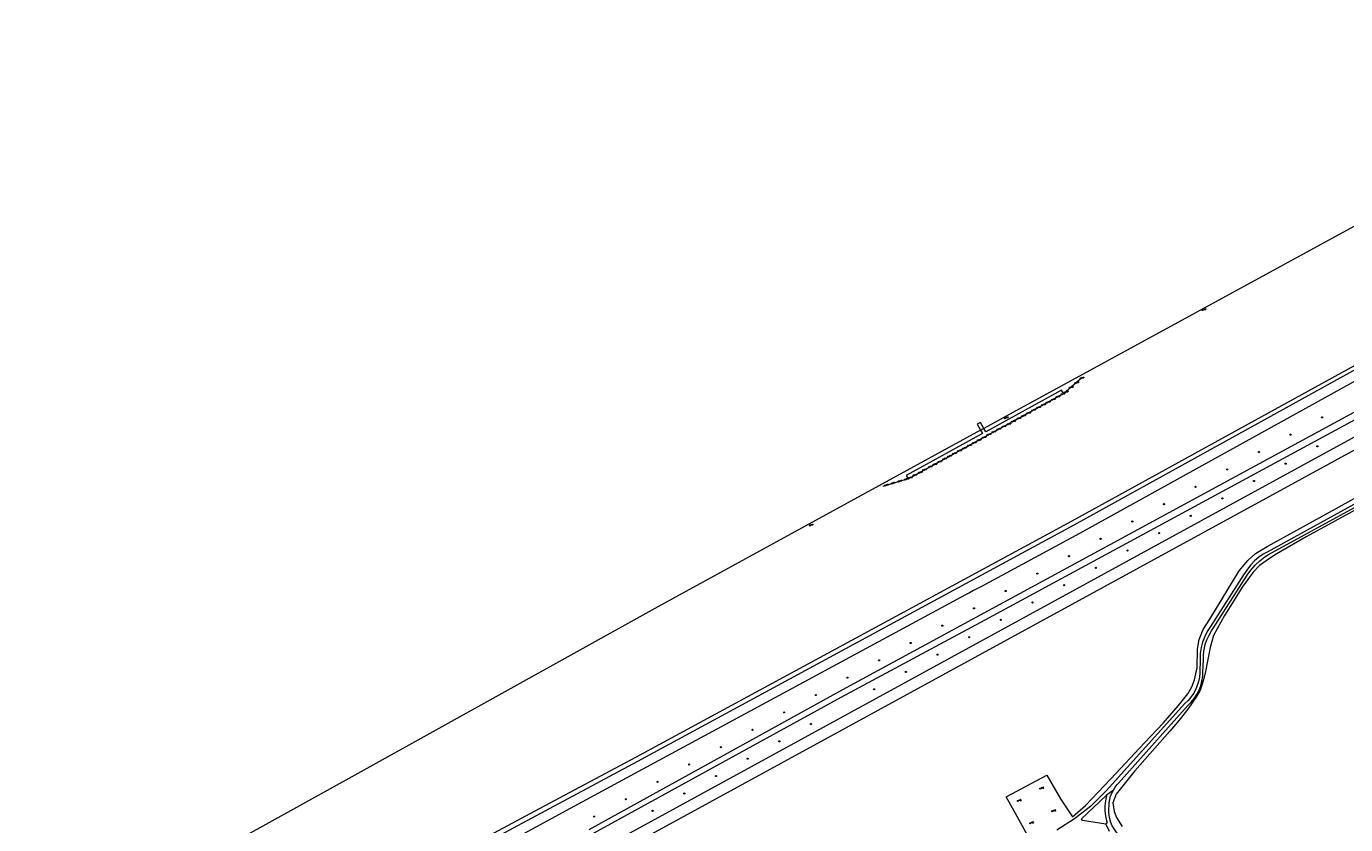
# Model space of a CAD drawing. Header units: metres. Extents: x 138165 to 154469, y 480134 to 494189.
# Tile 919 of 1056: x 147767 to 148352, y 488477 to 488831. Entities that reach past the tile are written whole.
import ezdxf

# ---------------------------------------------------------------- set-up
doc = ezdxf.new("R2010")
doc.units = ezdxf.units.M
doc.header["$LTSCALE"] = 0.001
doc.header["$MEASUREMENT"] = 0
for name, color, linetype, lineweight in [('TOP-L-topo objecten punt', 7, 'Continuous', 0), ('TOP-L-topo objecten vlak', 7, 'Continuous', 0), ('TOP-L-water remmingwerk', 7, 'Continuous', 0)]:
    doc.layers.add(name, color=color, linetype=linetype, lineweight=lineweight)
doc.styles.add('Style-STANDARD', font='STANDARD.shx')

# ---------------------------------------------------------------- blocks, each defined once
blk = doc.blocks.new('12')
at = {"layer": 'TOP-L-topo objecten punt', "color": 7, "linetype": 'Continuous', "lineweight": 0}
blk.add_circle((0, 0), 0.025, dxfattribs=at)
at = {"layer": 'TOP-L-topo objecten punt', "color": 7, "linetype": 'Continuous', "lineweight": 0, "style": 'Style-STANDARD'}
blk.add_text('MP', height=0.06, dxfattribs=at).set_placement((0.0483, 0))
blk = doc.blocks.new('162')
at = {"layer": 'TOP-L-topo objecten punt', "color": 7, "linetype": 'Continuous', "lineweight": 0}
blk.add_circle((0, 0), 0.025, dxfattribs=at)
at = {"layer": 'TOP-L-topo objecten punt', "color": 7, "linetype": 'Continuous', "lineweight": 0, "style": 'Style-STANDARD'}
blk.add_text('HS', height=0.06, dxfattribs=at).set_placement((0.0483, 0))
blk = doc.blocks.new('24')
at = {"layer": 'TOP-L-topo objecten punt', "color": 7, "linetype": 'Continuous', "lineweight": 0}
for radius in [0.025, 0.0182, 0.0115, 0.005]:
    blk.add_circle((0, 0), radius, dxfattribs=at)
blk = doc.blocks.new('17')
at = {"layer": 'TOP-L-topo objecten punt', "color": 7, "linetype": 'Continuous', "lineweight": 0}
blk.add_circle((0, 0), 0.025, dxfattribs=at)
at = {"layer": 'TOP-L-topo objecten punt', "color": 7, "linetype": 'Continuous', "lineweight": 0, "style": 'Style-STANDARD'}
blk.add_text('HP', height=0.06, dxfattribs=at).set_placement((0.0483, 0))

msp = doc.modelspace()

# ---------------------------------------------------------------- linework, layer by layer
at = {"layer": 'TOP-L-topo objecten vlak', "flags": 128}
for points in [[(147808.84, 488384.84), (147884.15, 488425.18), (147994.81, 488484.46), (148037.47, 488507.31), (148230.72, 488612.04), (148550.81, 488788.01), (148567.7, 488797.34), (148571.9, 488799.63), (148575.8, 488801.75), (148631.29, 488831.04)], [(147808.84, 488384.84), (147809.91, 488382.93), (147878.14, 488419.53), (147879.9, 488420.48), (147999.16, 488484.46), (148038.42, 488505.52), (148231.67, 488610.24), (148568.74, 488796.47), (148568.84, 488796.53), (148572.07, 488798.32), (148631.87, 488830.02)], [(148415.04, 488776.8), (148415.21, 488776.5), (148415.85, 488775.23), (148349.02, 488738.83), (148203.21, 488659.24), (148191.71, 488652.94), (148190.19, 488652.11), (148047.21, 488573.87), (147914.26, 488500), (147785.06, 488428.33), (147786.26, 488426.17), (147782.68, 488424.26), (147781.86, 488423.78), (147781.07, 488423.35), (147776.74, 488420.98), (147775.85, 488420.5), (147769.04, 488416.78), (147768.32, 488416.38), (147767.44, 488415.9)], [(148423.38, 488711.04), (148234.03, 488606.35), (148190.61, 488582.93), (148188.84, 488581.98), (148187.08, 488581.03), (148185.32, 488580.08), (148183.56, 488579.13), (148040.24, 488501.82), (148008.32, 488484.46), (148000, 488479.93), (147889.37, 488419.76), (147887.61, 488418.8), (147885.86, 488417.84), (147884.1, 488416.89), (147882.34, 488415.93), (147880.58, 488414.98), (147878.83, 488414.02), (147860.9, 488404.27), (147834.17, 488389.73), (147823.2, 488384.08), (147812.83, 488380.61), (147807.82, 488378.58)], [(148379.86, 488673.08), (148128.96, 488537.07), (148016.68, 488475.01)], [(147833.42, 488384.29), (147844.7, 488387.61), (147871.25, 488394.68), (147876.47, 488396.25), (147877.93, 488396.96), (148018.99, 488473.79), (148128.4, 488533.85), (148192.29, 488568.13), (148381.26, 488670.48)], [(148389.98, 488662.04), (148387.7, 488666.53), (148000, 488454.5), (147881.64, 488389.78), (147883.96, 488385.53)], [(148158.12, 488630.57), (148226.93, 488668.32), (148226.1, 488669.84), (148192.54, 488651.42), (148191.71, 488652.94), (148190.98, 488654.26), (148190.23, 488655.59), (148189.26, 488655.04), (148188.73, 488654.75), (148189.46, 488653.43), (148190.19, 488652.11), (148191.02, 488650.59), (148157.3, 488632.08), (148158.12, 488630.57)], [(147883.96, 488385.53), (148000, 488448.94), (148389.98, 488662.04)], [(148211.07, 488472.38), (148206.42, 488481.04), (148201.6, 488489.75), (148219.61, 488499.31), (148225.58, 488488.77), (148230.9, 488480.88), (148236.66, 488485.85), (148247.98, 488497.6), (148262.82, 488513.63), (148271.05, 488522.29), (148277.97, 488530.1), (148282.05, 488535.37), (148283.8, 488538.4), (148285.06, 488541.56), (148286.13, 488546.81), (148286.32, 488555.14), (148287.11, 488559.42), (148288.8, 488563.78), (148291.72, 488568.42), (148304.84, 488589.79), (148308.62, 488594.36), (148311.98, 488597.45), (148317.22, 488600.62), (148347.82, 488617.42), (148378.61, 488634.6)], [(148379.17, 488632.23), (148317.15, 488598.14), (148315.42, 488597.19), (148313.42, 488595.84), (148311.57, 488594.28), (148309.89, 488592.53), (148308.4, 488590.62), (148307.16, 488588.62), (148307.06, 488588.47), (148292.01, 488565.09), (148290.66, 488562.97), (148289.51, 488560.67), (148288.6, 488558.27), (148287.95, 488555.78), (148287.57, 488553.24), (148287.44, 488550.64), (148287.31, 488544.67), (148287.15, 488542.73), (148286.78, 488540.82), (148286.22, 488538.95), (148285.46, 488537.16), (148284.52, 488535.45), (148283.4, 488533.85), (148282.13, 488532.38), (148280.71, 488531.05), (148245.88, 488492.38), (148245.56, 488492.03), (148238.99, 488485.59), (148231.8, 488479.87), (148224.05, 488474.94)], [(148249.03, 488492.71), (148249.85, 488493.97), (148250.79, 488495.12), (148251.32, 488495.69), (148282.09, 488530.16), (148283.57, 488531.64), (148284.89, 488533.27), (148286.04, 488535.04), (148286.99, 488536.91), (148287.75, 488538.88), (148288.29, 488540.91), (148288.62, 488542.99), (148288.72, 488544.73), (148288.93, 488550.52), (148288.96, 488552.72), (148289.24, 488554.96), (148289.74, 488557.15), (148290.47, 488559.28), (148291.42, 488561.33), (148292.57, 488563.26), (148293.14, 488564.06), (148308.31, 488587.83), (148309.94, 488590.17), (148311.8, 488592.33), (148313.88, 488594.28), (148316.15, 488596.01), (148317.8, 488597.05), (148379.89, 488630.97)], [(148359.81, 488618.78), (148334.45, 488604.82), (148320.39, 488596.81), (148317.12, 488594.54), (148313.82, 488592.17), (148311.03, 488589.17), (148306.08, 488582.59), (148302.56, 488576.89), (148298.27, 488570.06), (148293.44, 488561.17), (148291.9, 488555.79), (148290.7, 488549.76), (148289.84, 488545.21), (148289.19, 488542.09), (148288.42, 488539.59), (148287.45, 488536.9), (148285.86, 488534.1), (148282.07, 488528.47), (148278.12, 488523.68), (148274.11, 488518.85), (148258.5, 488501.15), (148250.24, 488490.83), (148248.81, 488487.04), (148249.42, 488483.16), (148250.49, 488480.53), (148253.01, 488476.54)], [(148245.67, 488477.51), (148235.32, 488479.15), (148234.87, 488479.9), (148245.82, 488490.22)], [(148245.82, 488490.22), (148246.03, 488490.07), (148245.55, 488487.89), (148245.31, 488485.66), (148245.3, 488483.43), (148245.53, 488481.2), (148245.99, 488479.01), (148246.23, 488478.15), (148245.67, 488477.51)], [(148249.03, 488492.71), (148245.82, 488490.22)], [(148468.39, 488279.42), (148351.51, 488377.5), (148328.59, 488397.93), (148305.53, 488419.11), (148283.88, 488440.76), (148252.5, 488471.81), (148251.32, 488472.91), (148250.26, 488474.13), (148249.33, 488475.45), (148248.55, 488476.86), (148247.92, 488478.35), (148247.45, 488479.9), (148247.14, 488481.48), (148247, 488483.09), (148247.03, 488484.71), (148247.11, 488485.58), (148247.19, 488487.08), (148247.43, 488488.55), (148247.82, 488489.99), (148248.35, 488491.38), (148249.03, 488492.71)], [(148245.67, 488477.51), (148247.19, 488474.42)]]:
    msp.add_lwpolyline(points, dxfattribs=at)
at = {"layer": 'TOP-L-water remmingwerk', "flags": 128}
for points in [[(148226.93, 488668.32), (148235.28, 488675.67)], [(148158.12, 488630.57), (148146.86, 488627.24)]]:
    msp.add_lwpolyline(points, dxfattribs=at)

# ---------------------------------------------------------------- block references
at = {"layer": 'TOP-L-topo objecten punt', "xscale": 10, "yscale": 10, "zscale": 10}
for name, p in [('17', (148288.57, 488705.37)), ('12', (148229.78, 488670.95)), ('12', (148232.2, 488673)), ('12', (148234.5, 488675.05)), ('12', (148221.8, 488665.55)), ('12', (148223.88, 488666.78)), ('12', (148226.1, 488668)), ('12', (148227.5, 488668.9)), ('12', (148210.86, 488659.57)), ('12', (148213.08, 488660.82)), ('12', (148215.26, 488662.02)), ('12', (148217.46, 488663.22)), ('12', (148219.53, 488664.33)), ('12', (148199.89, 488653.6)), ('17', (148201.01, 488657.44)), ('12', (148202.11, 488654.7)), ('12', (148204.24, 488655.9)), ('12', (148206.56, 488657.2)), ('12', (148208.71, 488658.37)), ('24', (148341.57, 488657.82)), ('12', (148189.04, 488647.62)), ('12', (148191.17, 488648.8)), ('12', (148193.37, 488650.07)), ('12', (148195.59, 488651.25)), ('12', (148197.67, 488652.37)), ('24', (148327.55, 488650.13)), ('12', (148178.1, 488641.65)), ('12', (148180.32, 488642.87)), ('12', (148182.45, 488643.97)), ('12', (148184.67, 488645.17)), ('12', (148186.87, 488646.4)), ('24', (148313.52, 488642.44)), ('24', (148339.4, 488644.97)), ('12', (148167.3, 488635.72)), ('12', (148169.35, 488636.85)), ('12', (148171.53, 488638.02)), ('12', (148173.68, 488639.22)), ('12', (148175.9, 488640.42)), ('24', (148325.38, 488637.28)), ('12', (148156.86, 488630.27)), ('12', (148158.43, 488630.9)), ('12', (148160.56, 488632.07)), ('12', (148162.91, 488633.25)), ('12', (148164.83, 488634.4)), ('24', (148299.5, 488634.75)), ('12', (148147.96, 488627.62)), ('12', (148150.91, 488628.5)), ('12', (148153.89, 488629.37)), ('24', (148285.47, 488627.06)), ('24', (148311.36, 488629.59)), ('24', (148271.45, 488619.36)), ('24', (148297.33, 488621.9)), ('24', (148283.31, 488614.21)), ('17', (148114.53, 488609.88)), ('24', (148257.42, 488611.67)), ('24', (148243.4, 488603.98)), ('24', (148269.29, 488606.52)), ('24', (148229.37, 488596.29)), ('24', (148255.27, 488598.83)), ('24', (148241.24, 488591.15)), ('24', (148215.35, 488588.6)), ('24', (148227.22, 488583.46)), ('24', (148201.32, 488580.91)), ('24', (148187.3, 488573.22)), ('24', (148213.2, 488575.77)), ('24', (148199.17, 488568.08)), ('24', (148173.27, 488565.53)), ('24', (148185.15, 488560.39)), ('24', (148159.25, 488557.84)), ('24', (148145.23, 488550.15)), ('24', (148171.13, 488552.7)), ('24', (148131.2, 488542.46)), ('24', (148157.11, 488545.01)), ('24', (148143.08, 488537.32)), ('24', (148117.17, 488534.77)), ('24', (148103.15, 488527.08)), ('24', (148089.12, 488519.39)), ('24', (148115.04, 488521.94)), ('24', (148101.02, 488514.25)), ('24', (148075.1, 488511.7)), ('24', (148061.08, 488504.01)), ('24', (148086.99, 488506.56)), ('24', (148047.05, 488496.31)), ('24', (148072.97, 488498.88)), ('24', (148058.95, 488491.19)), ('162', (148216.67, 488493.34)), ('24', (148033.03, 488488.62)), ('162', (148206.75, 488487.84)), ('24', (148019, 488480.93)), ('24', (148044.92, 488483.5)), ('162', (148212.21, 488477.98)), ('162', (148221.99, 488483.33))]:
    msp.add_blockref(name, p, dxfattribs=at)

doc.saveas('drawing.dxf')
